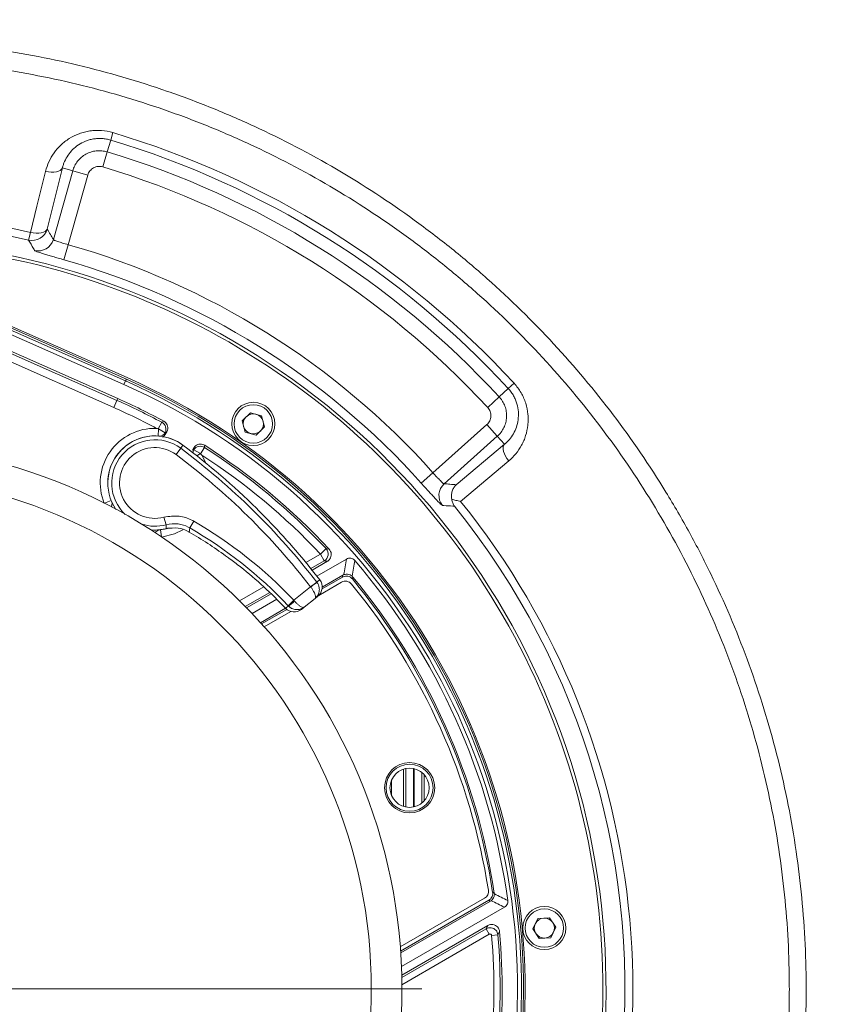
# Model space of a CAD drawing. Header units: millimetres. Extents: x 0 to 1118, y 0 to 864.
# Tile 261 of 390: x 529 to 555, y 420 to 451. Entities that reach past the tile are written whole.
import ezdxf

# ---------------------------------------------------------------- set-up
doc = ezdxf.new("R2010")
doc.units = ezdxf.units.MM
doc.styles.add('SLDTEXTSTYLE0', font='TXT', dxfattribs={"width": 0.605})
doc.dimstyles.new('SLDDIMSTYLE0', dxfattribs={"dimtxt": 3.175, "dimasz": 3.302, "dimexe": 0, "dimexo": 0.0625, "dimgap": 0.79375, "dimtad": 0, "dimtih": 1, "dimtoh": 1, "dimdec": 1, "dimlfac": 4, "dimrnd": 1e-09, "dimzin": 12, "dimdsep": 46, "dimtxsty": 'SLDTEXTSTYLE0', "dimsah": 1, "dimcen": 0.09, "dimadec": 0, "dimazin": 3, "dimtfac": 1, "dimtofl": 0, "dimtmove": 0, "dimatfit": 3, "dimfxl": 1, "dimfrac": 2, "dimtolj": 1, "dimtzin": 12, "dimarcsym": 0})

# ---------------------------------------------------------------- blocks, each defined once
blk = doc.blocks.new('_D')
at = {"color": 7, "linetype": 'Continuous', "lineweight": 0}
for p, q in [((465.579, 444.886), (465.579, 472.054)), ((618.122, 444.886), (618.122, 472.054)), ((465.579, 470.454), (536.393, 470.454)), ((618.122, 470.454), (547.307, 470.454))]:
    blk.add_line(p, q, dxfattribs=at)
for points in [[(465.579, 470.454), (468.881, 469.946), (468.881, 470.962)], [(618.122, 470.454), (614.82, 470.962), (614.82, 469.946)]]:
    blk.add_solid(points, dxfattribs=at)
at = {"color": 7, "linetype": 'Continuous', "lineweight": 0, "insert": (536.393, 472.111), "char_height": 3.175, "attachment_point": 1, "style": 'SLDTEXTSTYLE0'}
blk.add_mtext('610.2', dxfattribs=at)
blk = doc.blocks.new('_D_1')
at = {"color": 7, "linetype": 'Continuous', "lineweight": 0}
for p, q in [((462.005, 441.216), (462.005, 483.308)), ((621.695, 441.216), (621.695, 483.308)), ((462.005, 481.708), (536.393, 481.708)), ((621.695, 481.708), (547.307, 481.708))]:
    blk.add_line(p, q, dxfattribs=at)
for points in [[(462.005, 481.708), (465.307, 481.2), (465.307, 482.216)], [(621.695, 481.708), (618.393, 482.216), (618.393, 481.2)]]:
    blk.add_solid(points, dxfattribs=at)
at = {"color": 7, "linetype": 'Continuous', "lineweight": 0, "insert": (536.393, 483.365), "char_height": 3.175, "attachment_point": 1, "style": 'SLDTEXTSTYLE0'}
blk.add_mtext('638.8', dxfattribs=at)
blk = doc.blocks.new('SW_CENTERMARKSYMBOL_0')
at = {"color": 0, "linetype": 'Continuous', "lineweight": 0}
blk.add_line((1.27, 0), (18.01, 0), dxfattribs=at)

msp = doc.modelspace()

# ---------------------------------------------------------------- linework, layer by layer
at = {"color": 9, "linetype": 'Continuous', "lineweight": 0}
for p, q in [((531.8172, 447.3901), (531.8886, 447.6289)), ((531.8172, 447.3901), (531.7046, 447.0138)), ((531.5615, 446.5354), (531.7046, 447.0138)), ((530.2774, 446.5008), (529.7925, 444.5558)), ((530.6046, 446.4086), (530.2774, 446.5008)), ((529.9888, 444.2227), (530.6046, 446.4086)), ((531.0853, 446.2732), (530.4608, 444.0569)), ((531.0853, 446.2732), (530.6046, 446.4086)), ((529.2559, 444.4475), (529.2002, 444.2045)), ((530.3244, 443.5766), (530.4608, 444.0569)), ((524.7094, 443.0652), (532.2897, 439.7146)), ((532.2392, 439.6003), (524.6589, 442.9509)), ((526.1553, 441.6871), (532.0165, 439.0963)), ((531.9155, 438.8678), (527.6997, 440.7313)), ((532.2392, 439.6003), (532.2897, 439.7146)), ((532.2897, 439.7146), (532.3163, 439.7746)), ((544.4917, 439.4702), (544.675, 439.6391)), ((544.2028, 439.204), (544.4917, 439.4702)), ((532.0165, 439.0963), (531.9155, 438.8678)), ((532.0413, 439.1525), (532.0165, 439.0963)), ((543.8356, 438.8657), (544.2028, 439.204)), ((533.3347, 438.1882), (533.4469, 438.3965)), ((542.0904, 436.7899), (543.8087, 438.3227)), ((544.1411, 437.9501), (543.8087, 438.3227)), ((533.3266, 437.9602), (533.3418, 438.1851)), ((533.5581, 438.059), (533.5576, 438.0128)), ((544.1411, 437.9501), (542.4464, 436.4383)), ((542.8318, 436.4079), (544.3674, 437.6964)), ((544.3674, 437.6964), (544.1411, 437.9501)), ((534.0482, 437.5682), (533.8989, 437.3679)), ((534.0482, 437.5682), (534.1214, 437.6665)), ((534.4192, 437.5052), (534.4595, 437.528)), ((534.6746, 437.4), (534.5638, 437.3284)), ((534.8085, 437.5943), (534.6807, 437.3953)), ((534.7229, 437.3522), (534.8444, 437.1046)), ((541.7185, 436.4568), (542.0904, 436.7899)), ((531.621, 435.816), (531.8343, 435.9021)), ((533.58, 435.1326), (533.5157, 435.374)), ((534.4626, 435.2484), (534.3376, 435.0321)), ((533.4363, 434.7465), (533.4082, 434.9748)), ((538.4999, 434.1993), (538.6821, 434.3703)), ((538.037, 433.9321), (538.4999, 434.1993)), ((538.6248, 433.983), (538.1969, 433.7359)), ((538.4999, 434.1993), (538.6248, 433.983)), ((538.1897, 433.1516), (538.3874, 433.3044)), ((538.3874, 433.3044), (538.3887, 433.3027)), ((535.9234, 432.7118), (536.694, 433.1567)), ((537.656, 432.7246), (538.1897, 433.1516)), ((538.1897, 433.1516), (538.1937, 433.1466)), ((536.8848, 432.9784), (536.1062, 432.5289)), ((537.4745, 432.553), (537.656, 432.7246)), ((537.656, 432.7246), (537.6758, 432.7012)), ((537.4814, 432.5457), (537.4745, 432.553)), ((541.1454, 427.3439), (541.1454, 426.1591)), ((541.2204, 426.1389), (541.2204, 427.364)), ((541.4702, 427.3637), (541.4702, 426.1393)), ((541.4874, 426.143), (541.4874, 427.36)), ((541.7372, 427.2377), (541.7372, 426.2653)), ((541.8122, 426.3369), (541.8122, 427.1661)), ((540.7706, 426.5039), (540.7706, 426.9991)), ((541.0964, 420.705), (543.7856, 422.2576)), ((543.8855, 422.0845), (541.0997, 420.4761)), ((543.7856, 422.2576), (543.8855, 422.0845)), ((544.1594, 422.0622), (543.9603, 422.0454))]:
    msp.add_line(p, q, dxfattribs=at)
at = {"color": 7, "linetype": 'Continuous', "lineweight": 15}
for p, q in [((532.3163, 439.7746), (524.736, 443.1252)), ((532.3365, 439.8203), (524.8621, 443.1241)), ((532.0413, 439.1525), (524.461, 442.5031)), ((536.0071, 438.4439), (536.2699, 438.7037)), ((536.6263, 438.6061), (536.2699, 438.7037)), ((536.1008, 438.0864), (536.0071, 438.4439)), ((536.7199, 438.2486), (536.6263, 438.6061)), ((533.3418, 438.1851), (533.3347, 438.1882)), ((533.3418, 438.1851), (533.5507, 438.0621)), ((533.5507, 438.0621), (533.5507, 438.0621)), ((533.6019, 438.0879), (533.5576, 438.0128)), ((536.1008, 438.0864), (536.4572, 437.9888)), ((536.7199, 438.2486), (536.4572, 437.9888)), ((534.4635, 437.5803), (534.4192, 437.5052)), ((534.4657, 437.523), (534.4657, 437.523)), ((534.4657, 437.523), (534.6746, 437.4)), ((534.6807, 437.3953), (534.6746, 437.4)), ((536.9117, 435.197), (536.855, 435.256)), ((533.5816, 435.0066), (533.5817, 435.0066)), ((534.3227, 434.899), (534.3229, 434.8989)), ((538.7225, 433.9684), (538.2358, 433.6874)), ((538.3876, 433.4958), (539.3305, 434.0402)), ((539.1753, 433.3001), (538.4469, 432.8796)), ((538.554, 433.0858), (539.2046, 433.4614)), ((539.2157, 433.5233), (538.5591, 433.1442)), ((539.2157, 433.5233), (539.2429, 433.5367)), ((536.931, 432.9341), (536.1507, 432.4836)), ((536.3235, 432.3042), (537.1103, 432.7584)), ((538.3297, 432.7834), (537.9848, 432.5075)), ((538.4183, 432.8543), (538.3297, 432.7834)), ((537.3909, 432.4697), (536.5959, 432.0107)), ((536.6288, 431.9743), (537.4281, 432.4358)), ((537.5608, 432.368), (536.714, 431.8791)), ((537.9848, 432.5075), (537.8959, 432.4363)), ((544.045, 423.3932), (544.0474, 423.3681)), ((541.0484, 421.6799), (543.7338, 423.2303)), ((543.8705, 423.1649), (541.0586, 421.5414)), ((541.0622, 421.4881), (543.9228, 423.1396)), ((544.3688, 422.9464), (541.0857, 421.0509)), ((543.9437, 423.1532), (543.9228, 423.1396)), ((541.0947, 420.7769), (543.8398, 422.3618)), ((545.4345, 422.5873), (545.2707, 422.2561)), ((545.4345, 422.5873), (545.8032, 422.6111)), ((545.8032, 422.6111), (546.0082, 422.3036)), ((545.4757, 421.9486), (545.2707, 422.2561)), ((545.8444, 421.9724), (546.0082, 422.3036)), ((545.4757, 421.9486), (545.8444, 421.9724))]:
    msp.add_line(p, q, dxfattribs=at)
at = {"color": 9, "linetype": 'Continuous', "lineweight": 0, "flags": 128}
for points in [[(530.2774, 446.5008), (530.2522, 446.4594), (530.2111, 446.4242), (530.1553, 446.3964), (530.087, 446.3771), (530.0085, 446.3668), (529.9226, 446.366), (529.8322, 446.3747), (529.7406, 446.3926)], [(529.2559, 444.4475), (529.4653, 445.2879), (529.7406, 446.3926)], [(529.2559, 444.4475), (529.3475, 444.4296), (529.4378, 444.4209), (529.5237, 444.4217), (529.6022, 444.432), (529.6705, 444.4514), (529.7261, 444.4791), (529.7673, 444.5143), (529.7925, 444.5558)], [(533.4469, 438.3965), (533.4635, 438.4073), (533.5054, 438.4347)], [(533.6019, 438.0879), (533.5731, 438.0689), (533.5581, 438.059)], [(544.3674, 437.6964), (544.3412, 437.6556), (544.3276, 437.6032), (544.3271, 437.5409), (544.3396, 437.471), (544.3649, 437.396), (544.4018, 437.3184), (544.4493, 437.241), (544.5055, 437.1665)], [(534.4595, 437.528), (534.4608, 437.5459), (534.4635, 437.5803)], [(534.8135, 437.664), (534.8121, 437.6442), (534.8085, 437.5943)], [(544.5055, 437.1665), (543.842, 436.6099), (542.9697, 435.8782)], [(534.1175, 434.9682), (533.8555, 434.8402), (533.4377, 434.7352)], [(538.6821, 434.3703), (538.6966, 434.3681), (538.7804, 434.3551)], [(538.7225, 433.9684), (538.6677, 433.9766), (538.6248, 433.983)], [(538.3887, 433.3027), (538.4092, 433.319), (538.4806, 433.3762)], [(539.2046, 433.4614), (539.2102, 433.4926), (539.2157, 433.5233)], [(539.5328, 433.4665), (539.5289, 433.4439), (539.5221, 433.4043)], [(537.3893, 432.4717), (537.406, 432.4851), (537.4814, 432.5457)], [(543.9925, 423.4188), (544.0116, 423.4095), (544.045, 423.3932)], [(543.9228, 423.1396), (543.8968, 423.1522), (543.8705, 423.1649)], [(543.7856, 422.2576), (543.8105, 422.3054), (543.8398, 422.3618)], [(544.2136, 422.1676), (544.1987, 422.1386), (544.1594, 422.0622)]]:
    msp.add_lwpolyline(points, dxfattribs=at)
at = {"color": 7, "linetype": 'Continuous', "lineweight": 15, "flags": 128}
msp.add_lwpolyline([(533.1161, 434.9676), (533.208, 434.9637), (533.5816, 435.0066)], dxfattribs=at)
at = {"color": 7, "linetype": 'Continuous', "lineweight": 15}
for centre, radius in [((536.3635, 438.3462), 0.6875), ((536.3635, 438.3462), 0.6125), ((523.7253, 420.3386), 17.375), ((523.7253, 420.3386), 16.3994), ((541.3445, 426.7515), 0.8), ((541.3445, 426.7515), 0.75), ((541.3445, 426.7515), 0.625), ((545.6395, 422.2799), 0.6875), ((545.6395, 422.2799), 0.6125)]:
    msp.add_circle(centre, radius, dxfattribs=at)
at = {"color": 9, "linetype": 'Continuous', "lineweight": 0}
for centre, radius, start, end in [((523.7253, 420.3386), 28.4851, 42.65353, 73.34647), ((523.7253, 420.3386), 28.2358, 42.65353, 73.34647), ((523.7253, 420.3386), 27.843, 42.65353, 73.34647), ((523.7253, 420.3386), 27.3437, 42.65353, 73.34647), ((523.7253, 420.3386), 24.7351, 77.07965, 89.50801), ((523.7253, 420.3386), 24.4858, 77.07965, 231.71688), ((529.3107, 444.693), 0.5009, 257.25241, 344.09334), ((529.5071, 444.36), 0.5009, 256.63816, 344.09103), ((523.7253, 420.3386), 24.6561, 41.85363, 74.14637), ((523.7253, 420.3386), 24.1568, 41.85363, 74.14637), ((523.7253, 420.3386), 21.0594, 353.84618, 66.15382), ((523.7253, 420.3386), 21.1844, 353.84618, 66.15382), ((523.7253, 420.3386), 20.5084, 61.70386, 66.15382), ((523.7253, 420.3386), 20.2586, 61.87017, 66.15382), ((533.3282, 438.1763), 0.2501, 332.82357, 61.67176), ((533.2253, 436.4636), 1.7414, 88.31079, 201.98495), ((533.3429, 438.2012), 0.25, 279.93711, 326.18712), ((533.2253, 436.4636), 1.3775, 53.3141, 226.66492), ((533.2253, 436.4636), 1.1276, 53.3141, 284.92296), ((520.6793, 419.6232), 22.3775, 37.68928, 53.3141), ((534.688, 437.4088), 0.2499, 152.80086, 176.1018), ((534.6735, 437.3837), 0.2501, 57.31954, 146.16773), ((523.7253, 420.3386), 20.5084, 43.17199, 57.28744), ((520.6793, 419.6232), 22.1276, 37.68928, 53.3141), ((523.7253, 420.3386), 20.2586, 43.17199, 57.12113), ((542.7809, 436.0655), 0.5009, 131.90897, 219.36184), ((531.6102, 435.8129), 0.2497, 334.33491, 8.07023), ((523.7253, 420.3386), 24.7351, 331.36031, 38.92035), ((523.7253, 420.3386), 24.4858, 308.28312, 38.92035), ((527.3941, 423.0223), 14.1224, 43.39464, 59.96581), ((533.2253, 436.4636), 1.3775, 252.32638, 284.92296), ((533.4389, 434.7356), 0.2497, 110.92107, 144.65639), ((538.4993, 434.1994), 0.2502, 300.11002, 43.06197), ((535.8068, 436.3301), 3.9789, 306.86055, 310.45838), ((538.1841, 433.1469), 0.3749, 308.67654, 37.7074), ((537.0594, 433.2724), 0.8403, 300.13897, 317.17996), ((537.6618, 432.7291), 0.3749, 223.36994, 308.64382), ((523.7253, 420.3386), 20.3069, 353.84618, 4.82144), ((523.7253, 420.3386), 20.5067, 353.84618, 4.82144)]:
    msp.add_arc(centre, radius, start, end, dxfattribs=at)
at = {"color": 7, "linetype": 'Continuous', "lineweight": 15}
for centre, radius, start, end in [((523.7253, 420.3386), 23.8807, 307.61802, 232.38198), ((523.7253, 420.3386), 23.7814, 333.29701, 86.70299), ((523.7253, 420.3386), 21.25, 353.84618, 66.15382), ((523.7253, 420.3386), 21.3, 353.84618, 66.15382), ((523.7253, 420.3386), 20.5698, 61.61056, 66.15382), ((536.3635, 438.3462), 0.32, 74.68183, 134.68183), ((536.3635, 438.3462), 0.32, 14.68183, 74.68183), ((536.3635, 438.3462), 0.32, 134.68183, 194.68183), ((536.3635, 438.3462), 0.32, 314.68183, 14.68183), ((536.3635, 438.3462), 0.32, 194.68183, 254.68183), ((536.3635, 438.3462), 0.32, 254.68183, 314.68183), ((533.2253, 436.4636), 1.5, 53.3141, 214.16923), ((533.2253, 436.4636), 1.5, 53.3141, 180), ((520.6793, 419.6232), 22.5, 45.44705, 53.3141), ((523.7253, 420.3386), 20.5698, 42.95371, 57.38074), ((520.6793, 419.6232), 22.4952, 37.68896, 43.81367), ((533.2253, 436.4636), 1.5, 265.73141, 287.02815), ((527.3941, 423.0223), 13.75, 53.9811, 59.74096), ((527.3941, 423.0223), 13.8725, 43.39464, 59.96581), ((523.7253, 420.3386), 20.9383, 7.74006, 40.70882), ((527.3941, 423.0223), 13.7548, 43.39222, 51.5163), ((538.1841, 433.1471), 0.375, 308.65947, 37.68896), ((539.3003, 433.0836), 0.25, 39.29343, 120), ((523.7253, 420.3386), 20.5, 8.6415, 39.59443), ((523.7253, 420.3386), 20.548, 8.54892, 39.70903), ((523.7253, 420.3386), 20.375, 8.88455, 39.29343), ((537.6617, 432.7292), 0.375, 223.39222, 308.65947), ((543.6088, 423.4468), 0.25, 300, 8.88455), ((545.6395, 422.2799), 0.32, 153.68655, 213.68655), ((545.6395, 422.2799), 0.32, 93.68655, 153.68655), ((545.6395, 422.2799), 0.32, 33.68655, 93.68655), ((545.6395, 422.2799), 0.32, 333.68655, 33.68655), ((523.7253, 420.3386), 20.5698, 353.84618, 5.10136), ((545.6395, 422.2799), 0.32, 213.68655, 273.68655), ((545.6395, 422.2799), 0.32, 273.68655, 333.68655)]:
    msp.add_arc(centre, radius, start, end, dxfattribs=at)
at = {"color": 9, "linetype": 'Continuous', "lineweight": 0}
for points, knots in [([(495.353, 409.851), (495.0064, 410.7883), (494.7082, 411.7368), (494.2065, 413.6561), (494.0031, 414.6268), (493.7696, 416.0996), (493.7038, 416.5934), (493.5964, 417.5865), (493.5551, 418.0831), (493.4683, 419.5692), (493.4595, 420.5568), (493.538, 422.5258), (493.6253, 423.5073), (493.8286, 424.9747), (493.9085, 425.4631), (494.0928, 426.4383), (494.1974, 426.9255), (494.5481, 428.3821), (494.828, 429.3336), (495.4764, 431.1989), (495.845, 432.1126), (496.6708, 433.9025), (497.1278, 434.7787), (497.7554, 435.8499), (497.8838, 436.0629), (498.1462, 436.4866), (498.2805, 436.6975), (498.6902, 437.3237), (498.9726, 437.7328), (499.8467, 438.9353), (500.4656, 439.7041), (501.7739, 441.1772), (502.4635, 441.8815), (503.5516, 442.8889), (503.9233, 443.2165), (504.4944, 443.6955), (504.6871, 443.8531), (505.077, 444.1641), (505.2745, 444.3176), (506.2677, 445.0703), (507.0858, 445.6287), (508.7677, 446.6604), (509.6315, 447.1338), (511.4046, 447.996), (512.314, 448.3847), (513.4799, 448.8161), (513.7146, 448.8996), (514.1869, 449.0612), (514.4243, 449.1391), (515.137, 449.3634), (515.614, 449.5006), (517.0508, 449.8762), (518.0162, 450.0784), (519.9619, 450.3876), (520.9421, 450.4948), (522.4237, 450.5834), (522.9195, 450.6009), (523.9148, 450.6114), (524.4155, 450.6042), (525.9074, 450.5459), (526.893, 450.4583), (528.8467, 450.1884), (529.8148, 450.0061), (531.7335, 449.5465), (532.684, 449.2693), (533.861, 448.8617), (534.0961, 448.777), (534.5635, 448.6021), (534.7957, 448.512), (535.4875, 448.2334), (535.9426, 448.0369), (537.2897, 447.4157), (538.1637, 446.9595), (539.864, 445.9638), (540.6903, 445.4242), (541.8934, 444.5513), (542.2883, 444.2497), (542.8714, 443.781), (543.0644, 443.622), (543.4451, 443.3002), (543.6332, 443.1373), (544.5617, 442.3125), (545.2673, 441.6204), (546.6058, 440.1731), (547.2388, 439.418), (548.4319, 437.8446), (548.992, 437.0262), (549.7754, 435.7495), (550.0256, 435.3183), (550.5024, 434.4476), (550.7294, 434.0078), (551.3767, 432.6748), (551.7633, 431.7683), (552.4471, 429.9198), (552.7444, 428.9778), (553.122, 427.5377), (553.2366, 427.0528), (553.442, 426.0751), (553.5323, 425.585), (553.7667, 424.1108), (553.8742, 423.1229), (553.9625, 421.6333), (553.9798, 421.1354), (553.9872, 420.3868), (553.9865, 420.1368), (553.9791, 419.6384), (553.9723, 419.3897), (553.9232, 418.149), (553.8354, 417.1646), (553.5653, 415.212), (553.3828, 414.2437), (552.9226, 412.3233), (552.6449, 411.3712), (552.1546, 409.9556), (551.9798, 409.4889), (551.609, 408.5682), (551.4129, 408.1138), (550.7927, 406.7682), (550.3369, 405.8945), (549.3413, 404.1936), (548.8015, 403.3663), (547.9274, 402.1611), (547.6249, 401.7649), (546.9994, 400.9864), (546.6783, 400.6064), (545.6905, 399.494), (544.9994, 398.789), (543.5532, 397.4505), (542.7981, 396.817), (541.6171, 395.921), (541.2153, 395.6313), (540.6004, 395.2107), (540.3934, 395.0728), (539.9751, 394.8016), (539.7636, 394.6682), (538.7008, 394.0159), (537.8315, 393.5401), (536.0561, 392.6776), (535.15, 392.2909), (533.3009, 391.6067), (532.3579, 391.309), (531.1557, 390.9939), (530.9141, 390.9338), (530.4284, 390.8192), (530.1844, 390.7649), (529.4529, 390.6113), (528.9645, 390.5215), (527.4975, 390.2885), (526.5168, 390.1818), (524.5501, 390.0644), (523.5641, 390.0537), (522.0811, 390.1106), (521.5862, 390.1418), (520.5948, 390.2288), (520.0973, 390.2849), (518.6179, 390.489), (517.6454, 390.6727), (515.7275, 391.1327), (514.7819, 391.409), (512.9178, 392.0541), (511.9992, 392.423), (510.6421, 393.0478), (510.1927, 393.2684), (509.3108, 393.7286), (508.877, 393.9687), (507.5969, 394.7188), (506.7718, 395.2585), (505.1774, 396.4159), (504.408, 397.0336), (503.2965, 398.0195), (502.933, 398.3581), (502.3988, 398.8812), (502.2223, 399.0583), (501.8746, 399.4159), (501.7033, 399.5966), (500.8595, 400.5085), (500.2248, 401.2664), (499.0336, 402.8372), (498.4773, 403.6502), (497.4436, 405.3317), (496.9661, 406.2002), (496.3109, 407.5457), (496.1031, 408.0006), (495.711, 408.9186), (495.5263, 409.3824), (495.353, 409.851)], [0, 0, 0, 0, 0.015625, 0.015625, 0.03125, 0.03125, 0.0390625, 0.0390625, 0.046875, 0.046875, 0.0625, 0.0625, 0.078125, 0.078125, 0.0859375, 0.0859375, 0.09375, 0.09375, 0.109375, 0.109375, 0.125, 0.125, 0.140625, 0.140625, 0.1445313, 0.1445313, 0.1484375, 0.1484375, 0.15625, 0.15625, 0.171875, 0.171875, 0.1875, 0.1875, 0.1953125, 0.1953125, 0.1992188, 0.1992188, 0.203125, 0.203125, 0.21875, 0.21875, 0.234375, 0.234375, 0.25, 0.25, 0.2539063, 0.2539063, 0.2578125, 0.2578125, 0.265625, 0.265625, 0.28125, 0.28125, 0.296875, 0.296875, 0.3046875, 0.3046875, 0.3125, 0.3125, 0.328125, 0.328125, 0.34375, 0.34375, 0.359375, 0.359375, 0.3632813, 0.3632813, 0.3671875, 0.3671875, 0.375, 0.375, 0.390625, 0.390625, 0.40625, 0.40625, 0.4140625, 0.4140625, 0.4179688, 0.4179688, 0.421875, 0.421875, 0.4375, 0.4375, 0.453125, 0.453125, 0.46875, 0.46875, 0.4765625, 0.4765625, 0.484375, 0.484375, 0.5, 0.5, 0.515625, 0.515625, 0.5234375, 0.5234375, 0.53125, 0.53125, 0.546875, 0.546875, 0.5546875, 0.5546875, 0.5585938, 0.5585938, 0.5625, 0.5625, 0.578125, 0.578125, 0.59375, 0.59375, 0.609375, 0.609375, 0.6171875, 0.6171875, 0.625, 0.625, 0.640625, 0.640625, 0.65625, 0.65625, 0.6640625, 0.6640625, 0.671875, 0.671875, 0.6875, 0.6875, 0.703125, 0.703125, 0.7109375, 0.7109375, 0.7148438, 0.7148438, 0.71875, 0.71875, 0.734375, 0.734375, 0.75, 0.75, 0.765625, 0.765625, 0.7695313, 0.7695313, 0.7734375, 0.7734375, 0.78125, 0.78125, 0.796875, 0.796875, 0.8125, 0.8125, 0.8203125, 0.8203125, 0.828125, 0.828125, 0.84375, 0.84375, 0.859375, 0.859375, 0.875, 0.875, 0.8828125, 0.8828125, 0.890625, 0.890625, 0.90625, 0.90625, 0.921875, 0.921875, 0.9296875, 0.9296875, 0.9335938, 0.9335938, 0.9375, 0.9375, 0.953125, 0.953125, 0.96875, 0.96875, 0.984375, 0.984375, 0.9921875, 0.9921875, 1, 1, 1, 1]), ([(495.9953, 410.0881), (496.1647, 409.6288), (496.3453, 409.1743), (496.7289, 408.2746), (496.9321, 407.8289), (497.5732, 406.5102), (498.0404, 405.6591), (499.0522, 404.0111), (499.5967, 403.2142), (500.7629, 401.6744), (501.3844, 400.9315), (502.2107, 400.0375), (502.3784, 399.8604), (502.7189, 399.5098), (502.8917, 399.3361), (503.4147, 398.8234), (503.7705, 398.4915), (504.8589, 397.525), (505.6122, 396.9194), (507.1736, 395.7844), (507.9817, 395.255), (509.2354, 394.5191), (509.6603, 394.2835), (510.5242, 393.8319), (510.9643, 393.6155), (512.2931, 393.0023), (513.1926, 392.6402), (515.0183, 392.0066), (515.9445, 391.735), (517.8233, 391.2824), (518.776, 391.1015), (520.2256, 390.9001), (520.7129, 390.8446), (521.6838, 390.7584), (522.1686, 390.7274), (523.6212, 390.6701), (524.5871, 390.6795), (526.514, 390.7925), (527.4751, 390.896), (528.9129, 391.1228), (529.3915, 391.2104), (530.1085, 391.3601), (530.3477, 391.4131), (530.8235, 391.5249), (531.0602, 391.5835), (532.2381, 391.891), (533.162, 392.1817), (534.9741, 392.8502), (535.8622, 393.2281), (537.6025, 394.0715), (538.4546, 394.537), (539.4967, 395.1753), (539.704, 395.3058), (540.1138, 395.5711), (540.3168, 395.706), (540.9195, 396.1175), (541.3132, 396.4009), (542.4708, 397.2776), (543.211, 397.8976), (544.6289, 399.2077), (545.3066, 399.898), (546.2752, 400.9871), (546.59, 401.3592), (547.2035, 402.1215), (547.5, 402.5093), (548.3573, 403.6893), (548.8866, 404.4993), (549.8631, 406.1649), (550.3103, 407.0204), (550.9189, 408.3382), (551.1114, 408.7832), (551.4753, 409.6849), (551.6468, 410.1421), (552.1283, 411.5286), (552.4011, 412.4611), (552.8534, 414.3421), (553.0329, 415.2905), (553.2991, 417.2032), (553.3858, 418.1674), (553.435, 419.3828), (553.4419, 419.6264), (553.4496, 420.1145), (553.4504, 420.3594), (553.4439, 421.093), (553.4274, 421.5807), (553.3422, 423.0402), (553.2378, 424.0082), (553.0096, 425.4526), (552.9215, 425.9328), (552.7212, 426.8906), (552.6094, 427.366), (552.2408, 428.7775), (551.9504, 429.7007), (551.2823, 431.5123), (550.9045, 432.4007), (550.0609, 434.1424), (549.5948, 434.9963), (548.5728, 436.6657), (548.0247, 437.4681), (546.8573, 439.011), (546.2378, 439.7513), (544.928, 441.1703), (544.2376, 441.8488), (543.329, 442.6574), (543.1451, 442.8172), (542.7725, 443.1327), (542.5837, 443.2886), (542.0126, 443.7485), (541.6258, 444.0444), (540.4476, 444.901), (539.6384, 445.4304), (537.9734, 446.4073), (537.1177, 446.8549), (535.7988, 447.4643), (535.3533, 447.6571), (534.676, 447.9305), (534.4488, 448.019), (533.9912, 448.1906), (533.7608, 448.2738), (532.6075, 448.6742), (531.6761, 448.9466), (529.7964, 449.3983), (528.8481, 449.5776), (526.9345, 449.8433), (525.9693, 449.9298), (524.5084, 449.9879), (524.018, 449.9953), (523.0423, 449.9858), (522.5564, 449.969), (521.1042, 449.8831), (520.1436, 449.7788), (518.2372, 449.4772), (517.2913, 449.2799), (515.8838, 448.9132), (515.4165, 448.7792), (514.4858, 448.4872), (514.0215, 448.3288), (512.6496, 447.8227), (511.7581, 447.4425), (510.0199, 446.5993), (509.1731, 446.1363), (507.5245, 445.1273), (506.7226, 444.5813), (505.7491, 443.8452), (505.5556, 443.6951), (505.1731, 443.3908), (504.9841, 443.2365), (504.4237, 442.7677), (504.0591, 442.4471), (502.9916, 441.4611), (502.3152, 440.7717), (501.0317, 439.3299), (500.4246, 438.5775), (499.567, 437.4006), (499.29, 437.0003), (498.8881, 436.3875), (498.7562, 436.1809), (498.4986, 435.766), (498.3725, 435.5574), (497.7562, 434.5083), (497.3074, 433.6503), (496.4965, 431.8974), (496.1344, 431.0025), (495.4973, 429.1759), (495.2223, 428.2441), (494.8773, 426.8177), (494.7743, 426.3402), (494.5928, 425.3848), (494.514, 424.9064), (494.3134, 423.4687), (494.227, 422.5072), (494.1483, 420.5781), (494.1561, 419.6105), (494.24, 418.1546), (494.28, 417.6682), (494.3845, 416.695), (494.4486, 416.2112), (494.6761, 414.768), (494.8747, 413.8168), (495.3649, 411.9361), (495.6564, 411.0065), (495.9953, 410.0881)], [0, 0, 0, 0, 0.0078125, 0.0078125, 0.015625, 0.015625, 0.03125, 0.03125, 0.046875, 0.046875, 0.0625, 0.0625, 0.0664063, 0.0664063, 0.0703125, 0.0703125, 0.078125, 0.078125, 0.09375, 0.09375, 0.109375, 0.109375, 0.1171875, 0.1171875, 0.125, 0.125, 0.140625, 0.140625, 0.15625, 0.15625, 0.171875, 0.171875, 0.1796875, 0.1796875, 0.1875, 0.1875, 0.203125, 0.203125, 0.21875, 0.21875, 0.2265625, 0.2265625, 0.2304688, 0.2304688, 0.234375, 0.234375, 0.25, 0.25, 0.265625, 0.265625, 0.28125, 0.28125, 0.2851563, 0.2851563, 0.2890625, 0.2890625, 0.296875, 0.296875, 0.3125, 0.3125, 0.328125, 0.328125, 0.3359375, 0.3359375, 0.34375, 0.34375, 0.359375, 0.359375, 0.375, 0.375, 0.3828125, 0.3828125, 0.390625, 0.390625, 0.40625, 0.40625, 0.421875, 0.421875, 0.4375, 0.4375, 0.4414063, 0.4414063, 0.4453125, 0.4453125, 0.453125, 0.453125, 0.46875, 0.46875, 0.4765625, 0.4765625, 0.484375, 0.484375, 0.5, 0.5, 0.515625, 0.515625, 0.53125, 0.53125, 0.546875, 0.546875, 0.5625, 0.5625, 0.578125, 0.578125, 0.5820313, 0.5820313, 0.5859375, 0.5859375, 0.59375, 0.59375, 0.609375, 0.609375, 0.625, 0.625, 0.6328125, 0.6328125, 0.6367188, 0.6367188, 0.640625, 0.640625, 0.65625, 0.65625, 0.671875, 0.671875, 0.6875, 0.6875, 0.6953125, 0.6953125, 0.703125, 0.703125, 0.71875, 0.71875, 0.734375, 0.734375, 0.7421875, 0.7421875, 0.75, 0.75, 0.765625, 0.765625, 0.78125, 0.78125, 0.796875, 0.796875, 0.8007813, 0.8007813, 0.8046875, 0.8046875, 0.8125, 0.8125, 0.828125, 0.828125, 0.84375, 0.84375, 0.8515625, 0.8515625, 0.8554688, 0.8554688, 0.859375, 0.859375, 0.875, 0.875, 0.890625, 0.890625, 0.90625, 0.90625, 0.9140625, 0.9140625, 0.921875, 0.921875, 0.9375, 0.9375, 0.953125, 0.953125, 0.9609375, 0.9609375, 0.96875, 0.96875, 0.984375, 0.984375, 1, 1, 1, 1]), ([(529.7406, 446.3926), (529.7668, 446.4978), (529.8027, 446.6001), (529.8928, 446.7959), (529.9469, 446.8899), (530.0749, 447.0694), (530.1476, 447.1533), (530.2689, 447.2684), (530.3115, 447.3051), (530.4011, 447.3748), (530.4483, 447.4079), (530.5944, 447.4996), (530.6983, 447.5514), (530.8647, 447.6134), (530.9221, 447.6315), (531.0381, 447.6613), (531.0969, 447.6732), (531.2164, 447.6907), (531.277, 447.6964), (531.4002, 447.7011), (531.4623, 447.7), (531.6466, 447.6869), (531.7683, 447.6649), (531.8886, 447.6289)], [0, 0, 0, 0, 0.125, 0.125, 0.25, 0.25, 0.375, 0.375, 0.4375, 0.4375, 0.5, 0.5, 0.625, 0.625, 0.6875, 0.6875, 0.75, 0.75, 0.8125, 0.8125, 0.875, 0.875, 1, 1, 1, 1]), ([(531.8172, 447.3901), (531.7946, 447.3968), (531.7712, 447.4031), (531.725, 447.414), (531.7019, 447.4188), (531.6325, 447.431), (531.5861, 447.4364), (531.4929, 447.442), (531.4459, 447.4421), (531.3537, 447.437), (531.3085, 447.4319), (531.2201, 447.4171), (531.1768, 447.4074), (531.092, 447.3834), (531.0504, 447.3691), (530.9309, 447.3211), (530.8574, 447.2819), (530.7209, 447.1911), (530.6589, 447.1398), (530.5483, 447.0296), (530.4991, 446.97), (530.4135, 446.8441), (530.3775, 446.7788), (530.3328, 446.6771), (530.3195, 446.6426), (530.302, 446.5901), (530.2965, 446.5724), (530.2864, 446.5368), (530.2816, 446.5186), (530.2774, 446.5008)], [0, 0, 0, 0, 0.03125, 0.03125, 0.0625, 0.0625, 0.125, 0.125, 0.1875, 0.1875, 0.25, 0.25, 0.3125, 0.3125, 0.375, 0.375, 0.5, 0.5, 0.625, 0.625, 0.75, 0.75, 0.875, 0.875, 0.9375, 0.9375, 0.96875, 0.96875, 1, 1, 1, 1]), ([(530.6046, 446.4086), (530.6125, 446.4365), (530.6219, 446.4646), (530.6431, 446.5186), (530.655, 446.545), (530.6946, 446.6224), (530.7265, 446.672), (530.799, 446.7633), (530.8393, 446.8049), (530.9281, 446.88), (530.9768, 446.9135), (531.0784, 446.9694), (531.1317, 446.9923), (531.2434, 447.0275), (531.3007, 447.0395), (531.4158, 447.0518), (531.4745, 447.0523), (531.591, 447.0417), (531.6483, 447.0306), (531.7046, 447.0138)], [0, 0, 0, 0, 0.0625, 0.0625, 0.125, 0.125, 0.25, 0.25, 0.375, 0.375, 0.5, 0.5, 0.625, 0.625, 0.75, 0.75, 0.875, 0.875, 1, 1, 1, 1]), ([(531.5615, 446.5354), (531.5128, 446.55), (531.4614, 446.5545), (531.3617, 446.5438), (531.3124, 446.5283), (531.2464, 446.4919), (531.2253, 446.4774), (531.1868, 446.4448), (531.1694, 446.4268), (531.138, 446.3873), (531.1242, 446.3658), (531.1014, 446.3211), (531.0921, 446.2977), (531.0853, 446.2732)], [0, 0, 0, 0, 0.25, 0.25, 0.5, 0.5, 0.625, 0.625, 0.75, 0.75, 0.875, 0.875, 1, 1, 1, 1]), ([(529.7925, 444.5558), (529.8268, 444.4979), (529.8611, 444.4398), (529.8954, 444.3817), (529.9265, 444.3288), (529.9577, 444.2758), (529.9888, 444.2227)], [0, 0, 0, 0, 0.011192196, 0.011192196, 0.011192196, 0.021374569, 0.021374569, 0.021374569, 0.021374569]), ([(529.3913, 443.8726), (529.3794, 443.8934), (529.3675, 443.9142), (529.3556, 443.9349), (529.3039, 444.0251), (529.2521, 444.1149), (529.2002, 444.2045)], [0, 0, 0, 0, 0.004, 0.004, 0.004, 0.021373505, 0.021373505, 0.021373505, 0.021373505]), ([(530.4608, 444.0569), (530.4301, 444.0657), (530.3999, 444.0744), (530.3405, 444.0917), (530.311, 444.1004), (530.2545, 444.1173), (530.2277, 444.1254), (530.177, 444.1413), (530.1528, 444.149), (530.1093, 444.1635), (530.0898, 444.1704), (530.0551, 444.1834), (530.0401, 444.1895), (530.0038, 444.2063), (529.9903, 444.2156), (529.9888, 444.2227)], [0, 0, 0, 0, 0.125, 0.125, 0.25, 0.25, 0.375, 0.375, 0.5, 0.5, 0.625, 0.625, 0.75, 0.75, 1, 1, 1, 1]), ([(529.3913, 443.8726), (529.3936, 443.8687), (529.4015, 443.8634), (529.4285, 443.8503), (529.4472, 443.8426), (529.4952, 443.8247), (529.5247, 443.8145), (529.5928, 443.792), (529.6311, 443.7798), (529.7165, 443.7534), (529.764, 443.7391), (529.8639, 443.7093), (529.9167, 443.6938), (530.0281, 443.6614), (530.0864, 443.6446), (530.2039, 443.6109), (530.2636, 443.5938), (530.3244, 443.5766)], [0, 0, 0, 0, 0.125, 0.125, 0.25, 0.25, 0.375, 0.375, 0.5, 0.5, 0.625, 0.625, 0.75, 0.75, 0.875, 0.875, 1, 1, 1, 1]), ([(544.675, 439.6391), (544.7178, 439.5927), (544.7581, 439.5438), (544.8321, 439.4429), (544.8658, 439.391), (544.9273, 439.2844), (544.955, 439.2297), (545.0043, 439.1175), (545.0261, 439.0597), (545.0814, 438.8848), (545.1046, 438.7681), (545.1215, 438.5928), (545.1241, 438.5344), (545.1233, 438.4175), (545.1198, 438.3589), (545.1011, 438.1873), (545.0775, 438.0773), (545.0272, 437.9181), (545.008, 437.866), (544.9645, 437.7639), (544.9401, 437.7136), (544.8612, 437.5687), (544.8006, 437.4791), (544.6644, 437.3129), (544.5888, 437.2363), (544.5055, 437.1665)], [0, 0, 0, 0, 0.0625, 0.0625, 0.125, 0.125, 0.1875, 0.1875, 0.25, 0.25, 0.375, 0.375, 0.4375, 0.4375, 0.5, 0.5, 0.625, 0.625, 0.6875, 0.6875, 0.75, 0.75, 0.875, 0.875, 1, 1, 1, 1]), ([(544.3674, 437.6964), (544.3816, 437.708), (544.3958, 437.7202), (544.4232, 437.7448), (544.4366, 437.7573), (544.476, 437.796), (544.501, 437.8229), (544.5725, 437.9071), (544.6154, 437.9677), (544.6907, 438.0991), (544.7231, 438.1698), (544.7738, 438.3168), (544.7925, 438.3937), (544.8148, 438.5549), (544.8182, 438.6397), (544.8065, 438.8109), (544.7913, 438.8987), (544.753, 439.0292), (544.7376, 439.0726), (544.702, 439.1574), (544.6818, 439.199), (544.6361, 439.2804), (544.6106, 439.3204), (544.5686, 439.3784), (544.554, 439.3974), (544.5236, 439.4344), (544.5076, 439.4529), (544.4917, 439.4702)], [0, 0, 0, 0, 0.03125, 0.03125, 0.0625, 0.0625, 0.125, 0.125, 0.25, 0.25, 0.375, 0.375, 0.5, 0.5, 0.625, 0.625, 0.75, 0.75, 0.8125, 0.8125, 0.875, 0.875, 0.9375, 0.9375, 0.96875, 0.96875, 1, 1, 1, 1]), ([(544.2028, 439.204), (544.2224, 439.1827), (544.2414, 439.16), (544.2763, 439.1136), (544.2925, 439.0896), (544.3377, 439.0154), (544.3632, 438.9622), (544.4029, 438.8526), (544.4171, 438.7965), (544.4345, 438.6815), (544.4375, 438.6224), (544.4318, 438.5065), (544.4233, 438.4492), (544.3947, 438.3356), (544.3748, 438.2806), (544.325, 438.1761), (544.2946, 438.1258), (544.2244, 438.0322), (544.185, 437.9892), (544.1411, 437.9501)], [0, 0, 0, 0, 0.0625, 0.0625, 0.125, 0.125, 0.25, 0.25, 0.375, 0.375, 0.5, 0.5, 0.625, 0.625, 0.75, 0.75, 0.875, 0.875, 1, 1, 1, 1]), ([(543.8087, 438.3227), (543.8467, 438.3566), (543.8776, 438.3979), (543.9208, 438.4885), (543.9334, 438.5386), (543.9372, 438.6138), (543.9359, 438.6394), (543.9284, 438.6892), (543.9222, 438.7135), (543.905, 438.761), (543.894, 438.784), (543.8679, 438.8269), (543.8528, 438.847), (543.8356, 438.8657)], [0, 0, 0, 0, 0.25, 0.25, 0.5, 0.5, 0.625, 0.625, 0.75, 0.75, 0.875, 0.875, 1, 1, 1, 1]), ([(542.4464, 436.4383), (542.4429, 436.4374), (542.4376, 436.439), (542.4237, 436.4466), (542.4149, 436.4529), (542.3941, 436.4699), (542.3823, 436.4805), (542.3556, 436.5057), (542.3405, 436.5206), (542.3084, 436.5533), (542.2913, 436.5712), (542.2547, 436.6099), (542.2353, 436.6309), (542.1758, 436.6955), (542.1332, 436.7424), (542.0904, 436.7899)], [0, 0, 0, 0, 0.125, 0.125, 0.25, 0.25, 0.375, 0.375, 0.5, 0.5, 0.625, 0.625, 0.75, 0.75, 1, 1, 1, 1]), ([(541.7185, 436.4568), (541.7607, 436.4097), (541.8028, 436.3628), (541.8854, 436.2711), (541.9254, 436.2268), (542.0028, 436.1415), (542.0407, 436.1), (542.1113, 436.0231), (542.1442, 435.9876), (542.2054, 435.9224), (542.2337, 435.8927), (542.2834, 435.8417), (542.3052, 435.8201), (542.3425, 435.7846), (542.3577, 435.7711), (542.381, 435.7529), (542.3891, 435.7482), (542.3937, 435.7479)], [0, 0, 0, 0, 0.125, 0.125, 0.25, 0.25, 0.375, 0.375, 0.5, 0.5, 0.625, 0.625, 0.75, 0.75, 0.875, 0.875, 1, 1, 1, 1]), ([(542.4464, 436.4383), (542.5077, 436.4336), (542.569, 436.4289), (542.6302, 436.4241), (542.6975, 436.4187), (542.7647, 436.4133), (542.8318, 436.4079)], [0, 0, 0, 0, 0.010182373, 0.010182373, 0.010182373, 0.021374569, 0.021374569, 0.021374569, 0.021374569]), ([(542.7757, 435.7216), (542.7584, 435.7228), (542.7411, 435.724), (542.7238, 435.7253), (542.6286, 435.732), (542.5333, 435.7386), (542.4377, 435.7449), (542.4231, 435.7459), (542.4084, 435.7469), (542.3937, 435.7479)], [0.001087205, 0.001087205, 0.001087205, 0.001087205, 0.004, 0.004, 0.004, 0.020000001, 0.020000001, 0.020000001, 0.02246071, 0.02246071, 0.02246071, 0.02246071]), ([(533.5157, 435.374), (533.6781, 435.3981), (533.9806, 435.443), (534.3004, 435.3383), (534.4426, 435.2595), (534.4626, 435.2484)], [0, 0, 0, 0, 0.4994171, 0.9296003, 1, 1, 1, 1]), ([(534.3376, 435.0321), (534.3216, 435.041), (534.2078, 435.104), (533.9519, 435.1879), (533.71, 435.1519), (533.58, 435.1326)], [0, 0, 0, 0, 0.0704022, 0.5005833, 1, 1, 1, 1]), ([(533.5817, 435.0066), (533.5816, 435.0291), (533.5814, 435.0712), (533.5804, 435.1132), (533.58, 435.1326)], [0, 0, 0, 0, 0.5368204, 1, 1, 1, 1]), ([(534.3376, 435.0321), (534.3344, 435.0028), (534.3297, 434.9583), (534.3245, 434.9141), (534.3227, 434.899)], [0, 0, 0, 0, 0.6605097, 1, 1, 1, 1]), ([(539.2429, 433.5367), (539.2581, 433.6226), (539.2878, 433.7906), (539.3165, 433.9583), (539.3305, 434.0402)], [0, 0, 0, 0, 0.5111698, 1, 1, 1, 1]), ([(539.5972, 433.9949), (539.5836, 433.9125), (539.5556, 433.744), (539.5266, 433.5751), (539.5118, 433.4888)], [0, 0, 0, 0, 0.4887973, 1, 1, 1, 1]), ([(538.1937, 433.1466), (538.2139, 433.1197), (538.2532, 433.0672), (538.3032, 432.9818), (538.3423, 432.8918), (538.3529, 432.8195), (538.3394, 432.7912), (538.3299, 432.7835), (538.3297, 432.7834)], [0, 0, 0, 0, 0.1695216, 0.3296345, 0.537815, 0.7980481, 0.996677, 1, 1, 1, 1]), ([(537.6758, 432.7012), (537.6987, 432.6755), (537.743, 432.6258), (537.8174, 432.5604), (537.8874, 432.5141), (537.9357, 432.4979), (537.9661, 432.4976), (537.9786, 432.5026), (537.9847, 432.5074), (537.9848, 432.5075)], [0, 0, 0, 0, 0.18187303, 0.35171248, 0.58112093, 0.77949428, 0.86790186, 0.99653997, 1, 1, 1, 1]), ([(544.0474, 423.3681), (544.1191, 423.333), (544.2612, 423.2634), (544.4027, 423.1933), (544.4728, 423.1586)], [0, 0, 0, 0, 0.50441259, 1, 1, 1, 1]), ([(544.3688, 422.9464), (544.2987, 422.9807), (544.1573, 423.0499), (544.0153, 423.1186), (543.9437, 423.1532)], [0, 0, 0, 0, 0.4956102, 1, 1, 1, 1]), ([(543.7856, 422.2576), (543.8113, 422.2692), (543.8627, 422.2924), (543.949, 422.2924), (544.03, 422.2658), (544.0973, 422.2135), (544.1447, 422.1431), (544.1546, 422.0888), (544.1594, 422.0622)], [0, 0, 0, 0, 0.167918, 0.3359563, 0.5038179, 0.6714592, 0.8390274, 1, 1, 1, 1]), ([(543.9603, 422.0454), (543.9593, 422.0508), (543.9574, 422.0616), (543.9479, 422.0757), (543.9344, 422.0862), (543.9182, 422.0915), (543.9009, 422.0915), (543.8906, 422.0868), (543.8855, 422.0845)], [0, 0, 0, 0, 0.1610665, 0.3286247, 0.4961843, 0.6639623, 0.8319863, 1, 1, 1, 1])]:
    msp.add_open_spline(points, degree=3, knots=knots, dxfattribs=at)
at = {"color": 7, "linetype": 'Continuous', "lineweight": 15}
for points, knots in [([(533.5054, 438.4347), (533.5288, 438.4189), (533.5756, 438.3873), (533.621, 438.3138), (533.6406, 438.2312), (533.6333, 438.1519), (533.6114, 438.1073), (533.6019, 438.0879)], [0, 0, 0, 0, 0.2096919, 0.41938579, 0.62904516, 0.83875888, 1, 1, 1, 1]), ([(533.2766, 438.2043), (533.2774, 438.2041), (533.2968, 438.1989), (533.3161, 438.1935), (533.3347, 438.1882)], [0, 0, 0, 0, 0.0392846, 1, 1, 1, 1]), ([(533.5576, 438.0128), (533.5416, 437.9891), (533.5167, 437.9524), (533.4777, 437.9324), (533.464, 437.9254)], [0, 0, 0, 0, 0.6467518, 1, 1, 1, 1]), ([(533.5507, 438.0621), (533.5532, 438.0611), (533.5557, 438.06), (533.5581, 438.0591), (533.5581, 438.059)], [0, 0, 0, 0, 0.9857755, 1, 1, 1, 1]), ([(534.4635, 437.5803), (534.4801, 437.6031), (534.5134, 437.6488), (534.5886, 437.6914), (534.672, 437.7079), (534.7509, 437.6977), (534.7946, 437.6742), (534.8135, 437.664)], [0, 0, 0, 0, 0.2099362, 0.4198773, 0.6297008, 0.8393981, 1, 1, 1, 1]), ([(534.4595, 437.528), (534.4595, 437.528), (534.4615, 437.5264), (534.4636, 437.5247), (534.4657, 437.523)], [0, 0, 0, 0, 0.01422455, 1, 1, 1, 1]), ([(534.6807, 437.3953), (534.6943, 437.3815), (534.7084, 437.3672), (534.7224, 437.3527), (534.7229, 437.3522)], [0, 0, 0, 0, 0.9607154, 1, 1, 1, 1]), ([(542.6897, 435.9468), (542.681, 435.9908), (542.6782, 436.0357), (542.6835, 436.1218), (542.6916, 436.1641), (542.717, 436.2433), (542.7343, 436.2803), (542.7775, 436.3493), (542.8031, 436.3806), (542.8318, 436.4079)], [0, 0, 0, 0, 0.25, 0.25, 0.5, 0.5, 0.75, 0.75, 1, 1, 1, 1]), ([(542.9697, 435.8782), (542.9441, 435.8825), (542.9184, 435.8873), (542.8691, 435.8974), (542.8451, 435.9027), (542.775, 435.9198), (542.7307, 435.9326), (542.6897, 435.9468)], [0, 0, 0, 0, 0.25, 0.25, 0.5, 0.5, 1, 1, 1, 1]), ([(542.7757, 435.7216), (542.7643, 435.7373), (542.7537, 435.7543), (542.735, 435.789), (542.7266, 435.8071), (542.7049, 435.8632), (542.6947, 435.9037), (542.6897, 435.9468)], [0, 0, 0, 0, 0.25, 0.25, 0.5, 0.5, 1, 1, 1, 1]), ([(536.855, 435.256), (536.7369, 435.3779), (536.6028, 435.5163), (536.4793, 435.6419), (536.4646, 435.6568)], [0, 0, 0, 0, 0.8810694, 1, 1, 1, 1]), ([(534.3227, 434.899), (534.3093, 434.9066), (534.1984, 434.969), (533.949, 435.0543), (533.7092, 435.0231), (533.5817, 435.0066)], [0, 0, 0, 0, 0.06070426, 0.5002918, 1, 1, 1, 1]), ([(538.7804, 434.3551), (538.7976, 434.3326), (538.8318, 434.2877), (538.8513, 434.2036), (538.8436, 434.1187), (538.8077, 434.0412), (538.7618, 433.993), (538.7303, 433.9733), (538.7225, 433.9684)], [0, 0, 0, 0, 0.1878208, 0.3756498, 0.5632908, 0.7508022, 0.9383732, 1, 1, 1, 1]), ([(535.4799, 434.1436), (535.5189, 434.116), (535.6706, 434.0089), (535.8331, 433.8829), (535.9537, 433.7894)], [0, 0, 0, 0, 0.2574261, 1, 1, 1, 1]), ([(539.3305, 434.0402), (539.3526, 434.0506), (539.3968, 434.0715), (539.47, 434.0727), (539.5359, 434.0497), (539.5758, 434.0189), (539.5939, 433.9986), (539.5972, 433.9949)], [0, 0, 0, 0, 0.246813, 0.4947591, 0.7231456, 0.9491207, 1, 1, 1, 1]), ([(538.3887, 433.3027), (538.4073, 433.2744), (538.4434, 433.2193), (538.4701, 433.1154), (538.4677, 432.9921), (538.4186, 432.8721), (538.3596, 432.8073), (538.3302, 432.7838), (538.3297, 432.7834)], [0, 0, 0, 0, 0.1695216, 0.3296345, 0.537815, 0.7980481, 0.996677, 1, 1, 1, 1]), ([(539.5221, 433.4043), (539.502, 433.4242), (539.462, 433.464), (539.3811, 433.4942), (539.2961, 433.4975), (539.2369, 433.4793), (539.2085, 433.4636), (539.2046, 433.4614)], [0, 0, 0, 0, 0.2403972, 0.4807999, 0.7210852, 0.9613526, 1, 1, 1, 1]), ([(539.5118, 433.4888), (539.4904, 433.5052), (539.4477, 433.538), (539.3673, 433.5585), (539.2967, 433.5557), (539.2574, 433.5418), (539.2429, 433.5367)], [0, 0, 0, 0, 0.2806407, 0.5615285, 0.8376777, 1, 1, 1, 1]), ([(539.5118, 433.4888), (539.5151, 433.4856), (539.5224, 433.4787), (539.5291, 433.4709), (539.5328, 433.4665)], [0, 0, 0, 0, 0.4465317, 1, 1, 1, 1]), ([(537.4814, 432.5457), (537.5072, 432.5223), (537.5572, 432.4771), (537.6595, 432.434), (537.771, 432.421), (537.864, 432.4405), (537.9324, 432.4707), (537.9659, 432.4923), (537.9844, 432.5071), (537.9848, 432.5075)], [0, 0, 0, 0, 0.181873, 0.3517125, 0.5811209, 0.7794943, 0.8679019, 0.99654, 1, 1, 1, 1]), ([(543.8705, 423.1649), (543.8934, 423.1813), (543.9394, 423.2142), (543.9823, 423.2888), (543.9982, 423.36), (543.994, 423.4033), (543.9925, 423.4188)], [0, 0, 0, 0, 0.2814733, 0.5629509, 0.844341, 1, 1, 1, 1]), ([(543.9437, 423.1532), (543.9639, 423.1711), (544.0042, 423.2068), (544.0425, 423.2838), (544.0457, 423.3394), (544.0474, 423.3681)], [0, 0, 0, 0, 0.3262824, 0.6527598, 1, 1, 1, 1]), ([(544.4728, 423.1586), (544.474, 423.1344), (544.4763, 423.0861), (544.4491, 423.0188), (544.4096, 422.9727), (544.3797, 422.9534), (544.3688, 422.9464)], [0, 0, 0, 0, 0.2866429, 0.5742265, 0.8447158, 1, 1, 1, 1]), ([(543.8398, 422.3618), (543.8656, 422.3735), (543.9171, 422.3968), (544.0034, 422.3969), (544.0845, 422.3704), (544.1517, 422.318), (544.1989, 422.2478), (544.2088, 422.1939), (544.2136, 422.1676)], [0, 0, 0, 0, 0.1684167, 0.3368438, 0.5050264, 0.6729931, 0.8409601, 1, 1, 1, 1])]:
    msp.add_open_spline(points, degree=3, knots=knots, dxfattribs=at)

# ---------------------------------------------------------------- block references
at = {"color": 7, "linetype": 'Continuous', "lineweight": 0}
msp.add_blockref('SW_CENTERMARKSYMBOL_0', (523.7253, 420.3386), dxfattribs=at)

# ---------------------------------------------------------------- dimensions: what is measured, and where the dimension line sits
for base, p1, p2, picture, middle in [((621.6953, 481.7083), (462.0053, 439.6164), (621.6953, 439.6164), '_D_1', (541.8503, 481.7083)), ((618.1217, 470.4542), (465.5788, 443.2861), (618.1217, 443.2861), '_D', (541.8503, 470.4542))]:
    dim = msp.add_linear_dim(base=base, p1=p1, p2=p2, dimstyle='SLDDIMSTYLE0', dxfattribs=at)
    dim.commit()
    dim.dimension.update_dxf_attribs({"geometry": picture, "text_midpoint": middle, "dimtype": 160})

doc.saveas('drawing.dxf')
